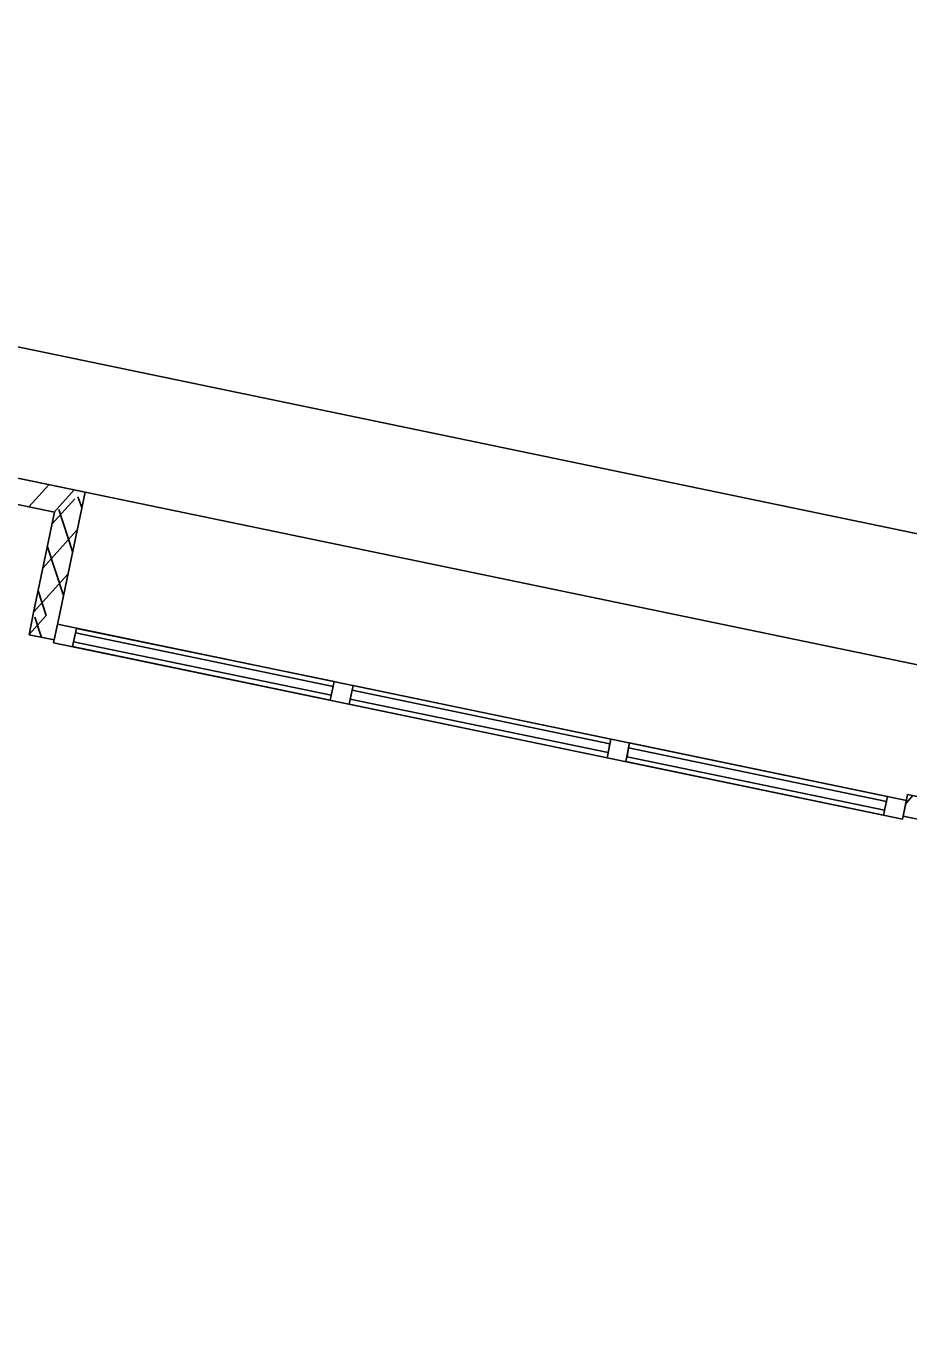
# Model space of a CAD drawing. Extents: x 81065 to 81486, y 452384 to 452681.
# Drawn here: x 81088.509 to 81091.258, y 452575.405 to 452579.466 of the extents above; entities that cross this region are included whole.
import ezdxf

# ---------------------------------------------------------------- set-up
doc = ezdxf.new("R2010")
doc.units = 0
doc.layers.add('B-BH-VH-KANTOPSLUITING-GV', color=7, linetype='Continuous')

msp = doc.modelspace()

# ---------------------------------------------------------------- linework, layer by layer
at = {"layer": 'B-BH-VH-KANTOPSLUITING-GV'}
for p, q in [((81131.0942, 452569.2132), (81080.767, 452579.6601)), ((81088.6921, 452578.0144), (81080.7671, 452579.6604)), ((81080.8291, 452579.5654), (81088.5971, 452577.9524)), ((81083.9651, 452579.4044), (81132.8401, 452569.2593)), ((81088.5171, 452577.9684), (81088.5791, 452578.0374)), ((81088.5891, 452577.9144), (81088.6601, 452577.9934)), ((81088.5961, 452577.9524), (81088.6581, 452578.0214)), ((81088.6101, 452577.6224), (81088.6921, 452578.0144)), ((81088.6821, 452577.9664), (81088.6701, 452578.0004)), ((81088.5971, 452577.9524), (81088.5321, 452577.6394)), ((81088.6531, 452577.8294), (81088.6101, 452577.9604)), ((81088.5611, 452577.7774), (81088.6671, 452577.8964)), ((81088.6251, 452577.6924), (81088.5751, 452577.8444)), ((81088.5321, 452577.6404), (81088.6391, 452577.7594)), ((81088.5711, 452577.6304), (81088.5461, 452577.7074)), ((81088.5711, 452577.6304), (81088.5461, 452577.7074)), ((81088.5321, 452577.6394), (81088.5181, 452577.5704)), ((81088.5181, 452577.5714), (81088.5711, 452577.6304)), ((81088.5571, 452577.5624), (81088.5361, 452577.6254)), ((81088.5571, 452577.5624), (81088.5361, 452577.6254)), ((81088.6061, 452577.6034), (81088.5941, 452577.5454)), ((81088.6061, 452577.6034), (81088.5941, 452577.5454)), ((81088.6101, 452577.6224), (81088.5961, 452577.5544)), ((81091.2501, 452577.0544), (81088.6061, 452577.6034)), ((81088.6061, 452577.6034), (81091.2501, 452577.0544)), ((81088.6651, 452577.5904), (81088.6531, 452577.5334)), ((81088.6651, 452577.5904), (81088.6531, 452577.5334)), ((81088.6651, 452577.5904), (81088.6531, 452577.5334)), ((81088.6651, 452577.5904), (81088.6531, 452577.5334)), ((81088.6651, 452577.5904), (81088.6531, 452577.5334)), ((81088.6651, 452577.5904), (81088.6531, 452577.5334)), ((81088.6651, 452577.5904), (81088.6531, 452577.5334)), ((81088.6651, 452577.5904), (81088.6531, 452577.5334)), ((81088.6651, 452577.5904), (81088.6531, 452577.5334)), ((81088.6651, 452577.5904), (81088.6531, 452577.5334)), ((81089.4681, 452577.4244), (81088.6651, 452577.5904)), ((81088.6651, 452577.5904), (81089.4681, 452577.4244)), ((81089.4681, 452577.4244), (81088.6651, 452577.5904)), ((81088.6651, 452577.5904), (81089.4681, 452577.4244)), ((81089.4681, 452577.4244), (81088.6651, 452577.5904)), ((81088.6651, 452577.5904), (81089.4681, 452577.4244)), ((81089.4681, 452577.4244), (81088.6651, 452577.5904)), ((81088.6651, 452577.5904), (81089.4681, 452577.4244)), ((81089.4681, 452577.4244), (81088.6651, 452577.5904)), ((81088.6651, 452577.5904), (81089.4681, 452577.4244)), ((81088.5181, 452577.5704), (81088.5961, 452577.5544)), ((81091.2381, 452576.9964), (81088.5941, 452577.5454)), ((81088.5941, 452577.5454), (81091.2381, 452576.9964)), ((81088.6621, 452577.5764), (81088.6561, 452577.5484)), ((81088.6621, 452577.5764), (81088.6561, 452577.5484)), ((81088.6621, 452577.5764), (81088.6561, 452577.5484)), ((81088.6621, 452577.5764), (81088.6561, 452577.5484)), ((81088.6621, 452577.5764), (81088.6561, 452577.5484)), ((81088.6621, 452577.5764), (81088.6561, 452577.5484)), ((81088.6621, 452577.5764), (81088.6561, 452577.5484)), ((81088.6621, 452577.5764), (81088.6561, 452577.5484)), ((81088.6621, 452577.5764), (81088.6561, 452577.5484)), ((81088.6621, 452577.5764), (81088.6561, 452577.5484)), ((81089.4591, 452577.3824), (81088.6561, 452577.5484)), ((81088.6561, 452577.5484), (81089.4591, 452577.3824)), ((81089.4591, 452577.3824), (81088.6561, 452577.5484)), ((81088.6561, 452577.5484), (81089.4591, 452577.3824)), ((81089.4591, 452577.3824), (81088.6561, 452577.5484)), ((81088.6561, 452577.5484), (81089.4591, 452577.3824)), ((81089.4591, 452577.3824), (81088.6561, 452577.5484)), ((81088.6561, 452577.5484), (81089.4591, 452577.3824)), ((81089.4591, 452577.3824), (81088.6561, 452577.5484)), ((81088.6561, 452577.5484), (81089.4591, 452577.3824)), ((81089.4651, 452577.4094), (81088.6621, 452577.5764)), ((81088.6621, 452577.5764), (81089.4651, 452577.4094)), ((81089.4651, 452577.4094), (81088.6621, 452577.5764)), ((81088.6621, 452577.5764), (81089.4651, 452577.4094)), ((81089.4651, 452577.4094), (81088.6621, 452577.5764)), ((81088.6621, 452577.5764), (81089.4651, 452577.4094)), ((81089.4651, 452577.4094), (81088.6621, 452577.5764)), ((81088.6621, 452577.5764), (81089.4651, 452577.4094)), ((81089.4651, 452577.4094), (81088.6621, 452577.5764)), ((81088.6621, 452577.5764), (81089.4651, 452577.4094)), ((81089.4561, 452577.3664), (81088.6531, 452577.5334)), ((81088.6531, 452577.5334), (81089.4561, 452577.3664)), ((81089.4561, 452577.3664), (81088.6531, 452577.5334)), ((81088.6531, 452577.5334), (81089.4561, 452577.3664)), ((81089.4561, 452577.3664), (81088.6531, 452577.5334)), ((81088.6531, 452577.5334), (81089.4561, 452577.3664)), ((81089.4561, 452577.3664), (81088.6531, 452577.5334)), ((81088.6531, 452577.5334), (81089.4561, 452577.3664)), ((81089.4561, 452577.3664), (81088.6531, 452577.5334)), ((81088.6531, 452577.5334), (81089.4561, 452577.3664)), ((81089.4681, 452577.4244), (81089.4561, 452577.3664)), ((81089.4681, 452577.4244), (81089.4561, 452577.3664)), ((81089.4681, 452577.4244), (81089.4561, 452577.3664)), ((81089.4681, 452577.4244), (81089.4561, 452577.3664)), ((81089.4681, 452577.4244), (81089.4561, 452577.3664)), ((81089.4681, 452577.4244), (81089.4561, 452577.3664)), ((81089.4681, 452577.4244), (81089.4561, 452577.3664)), ((81089.4681, 452577.4244), (81089.4561, 452577.3664)), ((81089.4681, 452577.4244), (81089.4561, 452577.3664)), ((81089.4681, 452577.4244), (81089.4561, 452577.3664)), ((81089.4651, 452577.4094), (81089.4591, 452577.3824)), ((81089.4651, 452577.4094), (81089.4591, 452577.3824)), ((81089.4651, 452577.4094), (81089.4591, 452577.3824)), ((81089.4651, 452577.4094), (81089.4591, 452577.3824)), ((81089.4651, 452577.4094), (81089.4591, 452577.3824)), ((81089.4651, 452577.4094), (81089.4591, 452577.3824)), ((81089.4651, 452577.4094), (81089.4591, 452577.3824)), ((81089.4651, 452577.4094), (81089.4591, 452577.3824)), ((81089.4651, 452577.4094), (81089.4591, 452577.3824)), ((81089.4651, 452577.4094), (81089.4591, 452577.3824)), ((81089.5271, 452577.4124), (81089.5151, 452577.3544)), ((81089.5271, 452577.4124), (81089.5151, 452577.3544)), ((81089.5271, 452577.4124), (81089.5151, 452577.3544)), ((81089.5271, 452577.4124), (81089.5151, 452577.3544)), ((81089.5271, 452577.4124), (81089.5151, 452577.3544)), ((81089.5271, 452577.4124), (81089.5151, 452577.3544)), ((81089.5271, 452577.4124), (81089.5151, 452577.3544)), ((81089.5271, 452577.4124), (81089.5151, 452577.3544)), ((81089.5271, 452577.4124), (81089.5151, 452577.3544)), ((81089.5271, 452577.4124), (81089.5151, 452577.3544)), ((81089.5241, 452577.3974), (81089.5181, 452577.3694)), ((81089.5241, 452577.3974), (81089.5181, 452577.3694)), ((81089.5241, 452577.3974), (81089.5181, 452577.3694)), ((81089.5241, 452577.3974), (81089.5181, 452577.3694)), ((81089.5241, 452577.3974), (81089.5181, 452577.3694)), ((81089.5241, 452577.3974), (81089.5181, 452577.3694)), ((81089.5241, 452577.3974), (81089.5181, 452577.3694)), ((81089.5241, 452577.3974), (81089.5181, 452577.3694)), ((81089.5241, 452577.3974), (81089.5181, 452577.3694)), ((81089.5241, 452577.3974), (81089.5181, 452577.3694)), ((81089.5241, 452577.3974), (81090.3271, 452577.2304)), ((81090.3271, 452577.2304), (81089.5241, 452577.3974)), ((81090.3271, 452577.2304), (81089.5241, 452577.3974)), ((81089.5241, 452577.3974), (81090.3271, 452577.2304)), ((81090.3271, 452577.2304), (81089.5241, 452577.3974)), ((81089.5241, 452577.3974), (81090.3271, 452577.2304)), ((81090.3271, 452577.2304), (81089.5241, 452577.3974)), ((81089.5241, 452577.3974), (81090.3271, 452577.2304)), ((81090.3271, 452577.2304), (81089.5241, 452577.3974)), ((81089.5241, 452577.3974), (81090.3271, 452577.2304)), ((81090.3301, 452577.2454), (81089.5271, 452577.4124)), ((81089.5271, 452577.4124), (81090.3301, 452577.2454)), ((81090.3301, 452577.2454), (81089.5271, 452577.4124)), ((81089.5271, 452577.4124), (81090.3301, 452577.2454)), ((81090.3301, 452577.2454), (81089.5271, 452577.4124)), ((81089.5271, 452577.4124), (81090.3301, 452577.2454)), ((81090.3301, 452577.2454), (81089.5271, 452577.4124)), ((81089.5271, 452577.4124), (81090.3301, 452577.2454)), ((81090.3301, 452577.2454), (81089.5271, 452577.4124)), ((81089.5271, 452577.4124), (81090.3301, 452577.2454)), ((81090.3181, 452577.1874), (81089.5151, 452577.3544)), ((81089.5151, 452577.3544), (81090.3181, 452577.1874)), ((81090.3181, 452577.1874), (81089.5151, 452577.3544)), ((81089.5151, 452577.3544), (81090.3181, 452577.1874)), ((81090.3181, 452577.1874), (81089.5151, 452577.3544)), ((81089.5151, 452577.3544), (81090.3181, 452577.1874)), ((81090.3181, 452577.1874), (81089.5151, 452577.3544)), ((81089.5151, 452577.3544), (81090.3181, 452577.1874)), ((81090.3181, 452577.1874), (81089.5151, 452577.3544)), ((81089.5151, 452577.3544), (81090.3181, 452577.1874)), ((81089.5181, 452577.3694), (81090.3211, 452577.2034)), ((81090.3211, 452577.2034), (81089.5181, 452577.3694)), ((81090.3211, 452577.2034), (81089.5181, 452577.3694)), ((81089.5181, 452577.3694), (81090.3211, 452577.2034)), ((81090.3211, 452577.2034), (81089.5181, 452577.3694)), ((81089.5181, 452577.3694), (81090.3211, 452577.2034)), ((81090.3211, 452577.2034), (81089.5181, 452577.3694)), ((81089.5181, 452577.3694), (81090.3211, 452577.2034)), ((81090.3211, 452577.2034), (81089.5181, 452577.3694)), ((81089.5181, 452577.3694), (81090.3211, 452577.2034)), ((81090.3301, 452577.2454), (81090.3181, 452577.1874)), ((81090.3301, 452577.2454), (81090.3181, 452577.1874)), ((81090.3301, 452577.2454), (81090.3181, 452577.1874)), ((81090.3301, 452577.2454), (81090.3181, 452577.1874)), ((81090.3301, 452577.2454), (81090.3181, 452577.1874)), ((81090.3301, 452577.2454), (81090.3181, 452577.1874)), ((81090.3301, 452577.2454), (81090.3181, 452577.1874)), ((81090.3301, 452577.2454), (81090.3181, 452577.1874)), ((81090.3301, 452577.2454), (81090.3181, 452577.1874)), ((81090.3301, 452577.2454), (81090.3181, 452577.1874)), ((81090.3271, 452577.2304), (81090.3211, 452577.2034)), ((81090.3271, 452577.2304), (81090.3211, 452577.2034)), ((81090.3271, 452577.2304), (81090.3211, 452577.2034)), ((81090.3271, 452577.2304), (81090.3211, 452577.2034)), ((81090.3271, 452577.2304), (81090.3211, 452577.2034)), ((81090.3271, 452577.2304), (81090.3211, 452577.2034)), ((81090.3271, 452577.2304), (81090.3211, 452577.2034)), ((81090.3271, 452577.2304), (81090.3211, 452577.2034)), ((81090.3271, 452577.2304), (81090.3211, 452577.2034)), ((81090.3271, 452577.2304), (81090.3211, 452577.2034)), ((81090.3881, 452577.2334), (81090.3761, 452577.1754)), ((81090.3881, 452577.2334), (81090.3761, 452577.1754)), ((81090.3881, 452577.2334), (81090.3761, 452577.1754)), ((81090.3881, 452577.2334), (81090.3761, 452577.1754)), ((81090.3881, 452577.2334), (81090.3761, 452577.1754)), ((81090.3881, 452577.2334), (81090.3761, 452577.1754)), ((81090.3881, 452577.2334), (81090.3761, 452577.1754)), ((81090.3881, 452577.2334), (81090.3761, 452577.1754)), ((81090.3881, 452577.2334), (81090.3761, 452577.1754)), ((81090.3881, 452577.2334), (81090.3761, 452577.1754)), ((81091.1911, 452577.0664), (81090.3881, 452577.2334)), ((81090.3881, 452577.2334), (81091.1911, 452577.0664)), ((81091.1911, 452577.0664), (81090.3881, 452577.2334)), ((81090.3881, 452577.2334), (81091.1911, 452577.0664)), ((81091.1911, 452577.0664), (81090.3881, 452577.2334)), ((81090.3881, 452577.2334), (81091.1911, 452577.0664)), ((81091.1911, 452577.0664), (81090.3881, 452577.2334)), ((81090.3881, 452577.2334), (81091.1911, 452577.0664)), ((81091.1911, 452577.0664), (81090.3881, 452577.2334)), ((81090.3881, 452577.2334), (81091.1911, 452577.0664)), ((81090.3851, 452577.2184), (81090.3801, 452577.1904)), ((81090.3851, 452577.2184), (81090.3801, 452577.1904)), ((81090.3851, 452577.2184), (81090.3801, 452577.1904)), ((81090.3851, 452577.2184), (81090.3801, 452577.1904)), ((81090.3851, 452577.2184), (81090.3801, 452577.1904)), ((81090.3851, 452577.2184), (81090.3801, 452577.1904)), ((81090.3851, 452577.2184), (81090.3801, 452577.1904)), ((81090.3851, 452577.2184), (81090.3801, 452577.1904)), ((81090.3851, 452577.2184), (81090.3801, 452577.1904)), ((81090.3851, 452577.2184), (81090.3801, 452577.1904)), ((81090.3801, 452577.1904), (81091.1821, 452577.0244)), ((81091.1821, 452577.0244), (81090.3801, 452577.1904)), ((81090.3801, 452577.1904), (81091.1821, 452577.0244)), ((81091.1821, 452577.0244), (81090.3801, 452577.1904)), ((81091.1821, 452577.0244), (81090.3801, 452577.1904)), ((81090.3801, 452577.1904), (81091.1821, 452577.0244)), ((81091.1821, 452577.0244), (81090.3801, 452577.1904)), ((81090.3801, 452577.1904), (81091.1821, 452577.0244)), ((81090.3801, 452577.1904), (81091.1821, 452577.0244)), ((81091.1821, 452577.0244), (81090.3801, 452577.1904)), ((81090.3851, 452577.2184), (81091.1881, 452577.0514)), ((81091.1881, 452577.0514), (81090.3851, 452577.2184)), ((81090.3851, 452577.2184), (81091.1881, 452577.0514)), ((81091.1881, 452577.0514), (81090.3851, 452577.2184)), ((81091.1881, 452577.0514), (81090.3851, 452577.2184)), ((81090.3851, 452577.2184), (81091.1881, 452577.0514)), ((81091.1881, 452577.0514), (81090.3851, 452577.2184)), ((81090.3851, 452577.2184), (81091.1881, 452577.0514)), ((81090.3851, 452577.2184), (81091.1881, 452577.0514)), ((81091.1881, 452577.0514), (81090.3851, 452577.2184)), ((81091.1791, 452577.0084), (81090.3761, 452577.1754)), ((81090.3761, 452577.1754), (81091.1791, 452577.0084)), ((81091.1791, 452577.0084), (81090.3761, 452577.1754)), ((81090.3761, 452577.1754), (81091.1791, 452577.0084)), ((81091.1791, 452577.0084), (81090.3761, 452577.1754)), ((81090.3761, 452577.1754), (81091.1791, 452577.0084)), ((81091.1791, 452577.0084), (81090.3761, 452577.1754)), ((81090.3761, 452577.1754), (81091.1791, 452577.0084)), ((81091.1791, 452577.0084), (81090.3761, 452577.1754)), ((81090.3761, 452577.1754), (81091.1791, 452577.0084)), ((81091.1911, 452577.0664), (81091.1791, 452577.0084)), ((81091.1911, 452577.0664), (81091.1791, 452577.0084)), ((81091.1911, 452577.0664), (81091.1791, 452577.0084)), ((81091.1911, 452577.0664), (81091.1791, 452577.0084)), ((81091.1911, 452577.0664), (81091.1791, 452577.0084)), ((81091.1911, 452577.0664), (81091.1791, 452577.0084)), ((81091.1911, 452577.0664), (81091.1791, 452577.0084)), ((81091.1911, 452577.0664), (81091.1791, 452577.0084)), ((81091.1911, 452577.0664), (81091.1791, 452577.0084)), ((81091.1911, 452577.0664), (81091.1791, 452577.0084)), ((81091.2541, 452577.0734), (81091.2401, 452577.0054)), ((81091.2481, 452577.0444), (81091.2711, 452577.0704)), ((81091.5481, 452577.0124), (81091.2541, 452577.0734)), ((81091.1881, 452577.0514), (81091.1821, 452577.0244)), ((81091.1881, 452577.0514), (81091.1821, 452577.0244)), ((81091.1881, 452577.0514), (81091.1821, 452577.0244)), ((81091.1881, 452577.0514), (81091.1821, 452577.0244)), ((81091.1881, 452577.0514), (81091.1821, 452577.0244)), ((81091.1881, 452577.0514), (81091.1821, 452577.0244)), ((81091.1881, 452577.0514), (81091.1821, 452577.0244)), ((81091.1881, 452577.0514), (81091.1821, 452577.0244)), ((81091.1881, 452577.0514), (81091.1821, 452577.0244)), ((81091.1881, 452577.0514), (81091.1821, 452577.0244)), ((81091.2501, 452577.0544), (81091.2381, 452576.9964)), ((81091.2501, 452577.0544), (81091.2381, 452576.9964)), ((81091.2401, 452577.0054), (81091.5331, 452576.9444))]:
    msp.add_line(p, q, dxfattribs=at)

doc.saveas('drawing.dxf')
